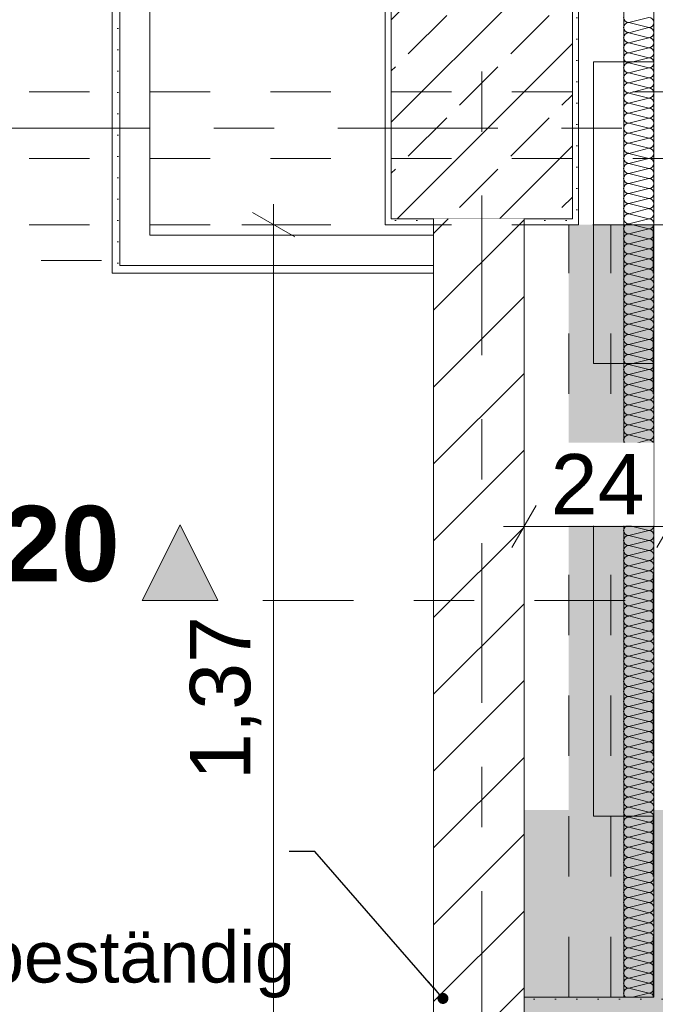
# Model space of a CAD drawing. Header units: metres. Extents: x -3.6 to 84.5, y -11 to 16.8.
# Tile 387 of 656: x 39.4 to 40.4, y 3.9 to 5.5. Entities that reach past the tile are written whole.
import ezdxf

# ---------------------------------------------------------------- set-up
doc = ezdxf.new("R2010")
doc.units = ezdxf.units.M
doc.header["$MEASUREMENT"] = 0
for name, pattern in [('Achse', [0.2, 0.1, -0.05, 0, -0.05]), ('DASHED', [0.015, 0.007, -0.008]), ('Schnittlinie', [0.3, 0.15, -0.075, 0, -0.075]), ('Strichlinie doppelt', [0.546806, 0.264583, -0.105833, 0.070556, -0.105833]), ('Untersicht', [0.1, 0.075, -0.025]), ('Wipeout_Contour', [1, 0, -1])]:
    doc.linetypes.add(name, pattern=pattern)
for name, color, linetype in [('152 - Bemaßung_ Beschriftung.Ausbau', 7, 'Continuous'), ('203 - Marker.Schnitt - Ausbaudetail SA', 7, 'Continuous'), ('451 - Universal.Achsen Raster', 7, 'Continuous'), ('605 - Struktur.Wand Innen', 7, 'Continuous'), ('607 - Struktur.Stütze', 7, 'Continuous'), ('608 - Struktur.Träger', 7, 'Continuous'), ('612 - Struktur.Stahlbau', 7, 'Continuous'), ('650 - Abdeckung.Fußboden Aufbau', 7, 'Continuous'), ('653 - Abdeckung.TB Verkofferung', 7, 'Continuous'), ('Abbruch_606 - Struktur.Wand Innen Ausbau', 7, 'Continuous'), ('Neubau_606 - Struktur.Wand Innen Ausbau', 7, 'Continuous'), ('Neubau_612 - Struktur.Stahlbau', 7, 'Continuous'), ('Neubau_653 - Abdeckung.TB Verkofferung', 7, 'Continuous'), ('Neubau_802 - HKLSE.Sanitär', 7, 'Continuous')]:
    doc.layers.add(name, color=color, linetype=linetype)
doc.styles.add('ERSTELLTER_STIL_1', font='txt')
doc.styles.add('ERSTELLTER_STIL_2', font='txt')
doc.linetypes.add('Abbruch 1', pattern='A,0,[1,2022.0244.A_L5A-PL02.02_iB_Grundriss Erdgeschoss1.Shx,S=0.001984,R=0,X=0,Y=0],-0.25,0', length=0.25)
doc.dimstyles.new('ERSTELLTER_STIL__1', dxfattribs={"dimtxt": 0.1, "dimasz": 0.0532, "dimexe": 0.18, "dimexo": 0.0625, "dimgap": 0, "dimtad": 1, "dimzin": 0, "dimdsep": 46, "dimtxsty": 'ERSTELLTER_STIL_2', "dimblk": 'ARROWHEAD_2', "dimblk1": 'ARROWHEAD_2', "dimblk2": 'ARROWHEAD_2', "dimcen": 0.09, "dimse1": 1, "dimse2": 1, "dimclrd": 7, "dimclre": 7, "dimclrt": 7, "dimazin": 0, "dimtfac": 1, "dimtdec": 4, "dimtmove": 0, "dimatfit": 3, "dimfxl": 1, "dimtolj": 1, "dimtzin": 0, "dimarcsym": 0})
doc.dimstyles.new('ERSTELLTER_STIL__2', dxfattribs={"dimtxt": 0.1, "dimasz": 0.0532, "dimexe": 0.18, "dimexo": 0.0625, "dimgap": 0, "dimtad": 1, "dimzin": 0, "dimdsep": 46, "dimtxsty": 'ERSTELLTER_STIL_2', "dimblk": 'ARROWHEAD_2', "dimblk1": 'ARROWHEAD_2', "dimblk2": 'ARROWHEAD_2', "dimcen": 0.09, "dimse1": 1, "dimse2": 1, "dimclrd": 7, "dimclre": 7, "dimclrt": 7, "dimazin": 0, "dimtfac": 1, "dimtdec": 4, "dimtmove": 2, "dimatfit": 3, "dimfxl": 1, "dimtolj": 1, "dimtzin": 0, "dimarcsym": 0})
doc.dimstyles.new('ERSTELLTER_STIL__3', dxfattribs={"dimtxt": 0.1, "dimasz": 0.0532, "dimexe": 0.18, "dimexo": 0.0625, "dimgap": 0, "dimtad": 1, "dimtih": 1, "dimtoh": 1, "dimzin": 0, "dimdsep": 46, "dimtxsty": 'ERSTELLTER_STIL_2', "dimblk": 'ARROWHEAD_2', "dimblk1": 'ARROWHEAD_2', "dimblk2": 'ARROWHEAD_2', "dimcen": 0.09, "dimse1": 1, "dimse2": 1, "dimclrd": 7, "dimclre": 7, "dimclrt": 7, "dimazin": 0, "dimtfac": 1, "dimtdec": 4, "dimtmove": 0, "dimatfit": 3, "dimfxl": 1, "dimtolj": 1, "dimtzin": 0, "dimarcsym": 0})
doc.dimstyles.new('ERSTELLTER_STIL__7', dxfattribs={"dimtxt": 0.18, "dimasz": 0.03648, "dimexe": 0.18, "dimexo": 0.0625, "dimgap": 0, "dimtad": 0, "dimtih": 1, "dimtoh": 1, "dimdec": 4, "dimzin": 0, "dimdsep": 46, "dimcen": 0.09, "dimadec": 0, "dimazin": 0, "dimtfac": 1, "dimtdec": 4, "dimtmove": 0, "dimatfit": 3, "dimldrblk": 'ARROWHEAD_11', "dimfxl": 1, "dimtolj": 1, "dimtzin": 0, "dimarcsym": 0})
pattern_1 = [(45, (0, 0), (-0.01767767, 0.01767767), [0, -0.025])]

# ---------------------------------------------------------------- blocks, each defined once
blk = doc.blocks.new('*X164')
at = {"layer": 'Neubau_606 - Struktur.Wand Innen Ausbau', "color": 7, "linetype": 'Continuous', "lineweight": 5}
for p, q in [((40.4067, 5.5333), (40.3733, 5.525)), ((40.4067, 5.5167), (40.3733, 5.525)), ((40.4067, 5.5167), (40.3733, 5.5083)), ((40.4067, 5.5), (40.3733, 5.5083)), ((40.4067, 5.5), (40.3733, 5.4917)), ((40.4067, 5.4833), (40.3733, 5.4917)), ((40.4067, 5.4833), (40.3733, 5.475)), ((40.4067, 5.4667), (40.3733, 5.475)), ((40.4067, 5.4667), (40.3733, 5.4583)), ((40.4067, 5.45), (40.3733, 5.4583)), ((40.4067, 5.45), (40.3733, 5.4417)), ((40.4067, 5.4333), (40.3733, 5.4417)), ((40.4067, 5.4333), (40.3733, 5.425)), ((40.4067, 5.4167), (40.3733, 5.425)), ((40.4067, 5.4167), (40.3733, 5.4083)), ((40.4067, 5.4), (40.3733, 5.4083)), ((40.4067, 5.4), (40.3733, 5.3917)), ((40.4067, 5.3833), (40.3733, 5.3917)), ((40.4067, 5.3833), (40.3733, 5.375)), ((40.4067, 5.3667), (40.3733, 5.375)), ((40.4067, 5.3667), (40.3733, 5.3583)), ((40.4067, 5.35), (40.3733, 5.3583)), ((40.4067, 5.35), (40.3733, 5.3417)), ((40.4067, 5.3333), (40.3733, 5.3417)), ((40.4067, 5.3333), (40.3733, 5.325)), ((40.4067, 5.3167), (40.3733, 5.325)), ((40.4067, 5.3167), (40.3733, 5.3083)), ((40.4067, 5.3), (40.3733, 5.3083)), ((40.4067, 5.3), (40.3733, 5.2917)), ((40.4067, 5.2833), (40.3733, 5.2917)), ((40.4067, 5.2833), (40.3733, 5.275)), ((40.4067, 5.2667), (40.3733, 5.275)), ((40.4067, 5.2667), (40.3733, 5.2583)), ((40.4067, 5.25), (40.3733, 5.2583)), ((40.4067, 5.25), (40.3733, 5.2417)), ((40.4067, 5.2333), (40.3733, 5.2417)), ((40.4067, 5.2333), (40.3733, 5.225)), ((40.4067, 5.2167), (40.3733, 5.225)), ((40.4067, 5.2167), (40.3733, 5.2083)), ((40.4067, 5.2), (40.3733, 5.2083)), ((40.4067, 5.2), (40.3733, 5.1917)), ((40.4067, 5.1833), (40.3733, 5.1917)), ((40.4067, 5.1833), (40.3733, 5.175)), ((40.4067, 5.1667), (40.3733, 5.175)), ((40.4067, 5.1667), (40.3733, 5.1583)), ((40.4067, 5.15), (40.3733, 5.1583)), ((40.4067, 5.15), (40.3733, 5.1417)), ((40.4067, 5.1333), (40.3733, 5.1417)), ((40.4067, 5.1333), (40.3733, 5.125)), ((40.4067, 5.1167), (40.3733, 5.125)), ((40.4067, 5.1167), (40.3733, 5.1083)), ((40.4067, 5.1), (40.3733, 5.1083)), ((40.4067, 5.1), (40.3733, 5.0917)), ((40.4067, 5.0833), (40.3733, 5.0917)), ((40.4067, 5.0833), (40.3733, 5.075)), ((40.4067, 5.0667), (40.3733, 5.075)), ((40.4067, 5.0667), (40.3733, 5.0583)), ((40.4067, 5.05), (40.3733, 5.0583)), ((40.4067, 5.05), (40.3733, 5.0417)), ((40.4067, 5.0333), (40.3733, 5.0417)), ((40.4067, 5.0333), (40.3733, 5.025)), ((40.4067, 5.0167), (40.3733, 5.025)), ((40.4067, 5.0167), (40.3733, 5.0083)), ((40.4067, 5), (40.3733, 5.0083)), ((40.4067, 5), (40.3733, 4.9917)), ((40.4067, 4.9833), (40.3733, 4.9917)), ((40.4067, 4.9833), (40.3733, 4.975)), ((40.4067, 4.9667), (40.3733, 4.975)), ((40.4067, 4.9667), (40.3733, 4.9583)), ((40.4067, 4.95), (40.3733, 4.9583)), ((40.4067, 4.95), (40.3733, 4.9417)), ((40.4067, 4.9333), (40.3733, 4.9417)), ((40.4067, 4.9333), (40.3733, 4.925)), ((40.4067, 4.9167), (40.3733, 4.925)), ((40.4067, 4.9167), (40.3733, 4.9083)), ((40.4067, 4.9), (40.3733, 4.9083)), ((40.4067, 4.9), (40.3733, 4.8917)), ((40.4067, 4.8833), (40.3733, 4.8917)), ((40.4067, 4.8833), (40.3733, 4.875)), ((40.4067, 4.8667), (40.3733, 4.875)), ((40.4067, 4.8667), (40.3733, 4.8583)), ((40.4067, 4.85), (40.3733, 4.8583)), ((40.4067, 4.85), (40.3733, 4.8417)), ((40.4067, 4.8333), (40.3733, 4.8417)), ((40.4067, 4.8333), (40.3733, 4.825)), ((40.4067, 4.8167), (40.3733, 4.825)), ((40.4067, 4.8167), (40.3733, 4.8083)), ((40.4067, 4.8), (40.3733, 4.8083)), ((40.4067, 4.8), (40.3733, 4.7917)), ((40.4067, 4.7833), (40.3733, 4.7917)), ((40.4067, 4.7833), (40.3733, 4.775)), ((40.4067, 4.7667), (40.3733, 4.775)), ((40.4067, 4.7667), (40.3733, 4.7583)), ((40.4067, 4.75), (40.3733, 4.7583)), ((40.4067, 4.75), (40.3733, 4.7417)), ((40.4067, 4.7333), (40.3733, 4.7417)), ((40.4067, 4.7333), (40.3733, 4.725)), ((40.4067, 4.7167), (40.3733, 4.725)), ((40.4067, 4.7167), (40.3733, 4.7083)), ((40.4067, 4.7), (40.3733, 4.7083)), ((40.4067, 4.7), (40.3733, 4.6917)), ((40.4067, 4.6833), (40.3733, 4.6917)), ((40.4067, 4.6833), (40.3733, 4.675)), ((40.4067, 4.6667), (40.3733, 4.675)), ((40.4067, 4.6667), (40.3733, 4.6583)), ((40.4067, 4.65), (40.3733, 4.6583)), ((40.4067, 4.65), (40.3733, 4.6417)), ((40.4067, 4.6333), (40.3733, 4.6417)), ((40.4067, 4.6333), (40.3733, 4.625)), ((40.4067, 4.6167), (40.3733, 4.625)), ((40.4067, 4.6167), (40.3733, 4.6083)), ((40.4067, 4.6), (40.3733, 4.6083)), ((40.4067, 4.6), (40.3733, 4.5917)), ((40.4067, 4.5833), (40.3733, 4.5917)), ((40.4067, 4.5833), (40.3733, 4.575)), ((40.4067, 4.5667), (40.3733, 4.575)), ((40.4067, 4.5667), (40.3733, 4.5583)), ((40.4067, 4.55), (40.3733, 4.5583)), ((40.4067, 4.55), (40.3733, 4.5417)), ((40.4067, 4.5333), (40.3733, 4.5417)), ((40.4067, 4.5333), (40.3733, 4.525)), ((40.4067, 4.5167), (40.3733, 4.525)), ((40.4067, 4.5167), (40.3733, 4.5083)), ((40.4067, 4.5), (40.3733, 4.5083)), ((40.4067, 4.5), (40.3733, 4.4917)), ((40.4067, 4.4833), (40.3733, 4.4917)), ((40.4067, 4.4833), (40.3733, 4.475)), ((40.4067, 4.4667), (40.3733, 4.475)), ((40.4067, 4.4667), (40.3733, 4.4583)), ((40.4067, 4.45), (40.3733, 4.4583)), ((40.4067, 4.45), (40.3733, 4.4417)), ((40.4067, 4.4333), (40.3733, 4.4417)), ((40.4067, 4.4333), (40.3733, 4.425)), ((40.4067, 4.4167), (40.3733, 4.425)), ((40.4067, 4.4167), (40.3733, 4.4083)), ((40.4067, 4.4), (40.3733, 4.4083)), ((40.4067, 4.4), (40.3733, 4.3917)), ((40.4067, 4.3833), (40.3733, 4.3917)), ((40.4067, 4.3833), (40.3733, 4.375)), ((40.4067, 4.3667), (40.3733, 4.375)), ((40.4067, 4.3667), (40.3733, 4.3583)), ((40.4067, 4.35), (40.3733, 4.3583)), ((40.4067, 4.35), (40.3733, 4.3417)), ((40.4067, 4.3333), (40.3733, 4.3417)), ((40.4067, 4.3333), (40.3733, 4.325)), ((40.4067, 4.3167), (40.3733, 4.325)), ((40.4067, 4.3167), (40.3733, 4.3083)), ((40.4067, 4.3), (40.3733, 4.3083)), ((40.4067, 4.3), (40.3733, 4.2917)), ((40.4067, 4.2833), (40.3733, 4.2917)), ((40.4067, 4.2833), (40.3733, 4.275)), ((40.4067, 4.2667), (40.3733, 4.275)), ((40.4067, 4.2667), (40.3733, 4.2583)), ((40.4067, 4.25), (40.3733, 4.2583)), ((40.4067, 4.25), (40.3733, 4.2417)), ((40.4067, 4.2333), (40.3733, 4.2417)), ((40.4067, 4.2333), (40.3733, 4.225)), ((40.4067, 4.2167), (40.3733, 4.225)), ((40.4067, 4.2167), (40.3733, 4.2083)), ((40.4067, 4.2), (40.3733, 4.2083)), ((40.4067, 4.2), (40.3733, 4.1917)), ((40.4067, 4.1833), (40.3733, 4.1917)), ((40.4067, 4.1833), (40.3733, 4.175)), ((40.4067, 4.1667), (40.3733, 4.175)), ((40.4067, 4.1667), (40.3733, 4.1583)), ((40.4067, 4.15), (40.3733, 4.1583)), ((40.4067, 4.15), (40.3733, 4.1417)), ((40.4067, 4.1333), (40.3733, 4.1417)), ((40.4067, 4.1333), (40.3733, 4.125)), ((40.4067, 4.1167), (40.3733, 4.125)), ((40.4067, 4.1167), (40.3733, 4.1083)), ((40.4067, 4.1), (40.3733, 4.1083)), ((40.4067, 4.1), (40.3733, 4.0917)), ((40.4067, 4.0833), (40.3733, 4.0917)), ((40.4067, 4.0833), (40.3733, 4.075)), ((40.4067, 4.0667), (40.3733, 4.075)), ((40.4067, 4.0667), (40.3733, 4.0583)), ((40.4067, 4.05), (40.3733, 4.0583)), ((40.4067, 4.05), (40.3733, 4.0417)), ((40.4067, 4.0333), (40.3733, 4.0417)), ((40.4067, 4.0333), (40.3733, 4.025)), ((40.4067, 4.0167), (40.3733, 4.025)), ((40.4067, 4.0167), (40.3733, 4.0083)), ((40.4067, 4), (40.3733, 4.0083)), ((40.4067, 4), (40.3733, 3.9917)), ((40.4067, 3.9833), (40.3733, 3.9917)), ((40.4067, 3.9833), (40.3733, 3.975)), ((40.4067, 3.9667), (40.3733, 3.975)), ((40.4067, 3.9667), (40.3733, 3.9583)), ((40.4067, 3.95), (40.3733, 3.9583)), ((40.4067, 3.95), (40.3733, 3.9417)), ((40.4067, 3.9333), (40.3733, 3.9417)), ((40.4067, 3.9333), (40.3733, 3.925)), ((40.4067, 3.9167), (40.3733, 3.925)), ((40.4067, 3.9167), (40.3799, 3.91))]:
    blk.add_line(p, q, dxfattribs=at)
for centre, start, end in [((40.3733, 5.5333), 180, 270), ((40.4067, 5.525), 0, 90), ((40.3733, 5.5167), 90, 180), ((40.3733, 5.5167), 180, 270), ((40.4067, 5.525), 270, 0), ((40.4067, 5.5083), 0, 90), ((40.3733, 5.5), 90, 180), ((40.3733, 5.5), 180, 270), ((40.4067, 5.5083), 270, 0), ((40.4067, 5.4917), 0, 90), ((40.3733, 5.4833), 90, 180), ((40.3733, 5.4833), 180, 270), ((40.4067, 5.4917), 270, 0), ((40.4067, 5.475), 0, 90), ((40.3733, 5.4667), 90, 180), ((40.3733, 5.4667), 180, 270), ((40.4067, 5.475), 270, 0), ((40.4067, 5.4583), 0, 90), ((40.3733, 5.45), 90, 180), ((40.3733, 5.45), 180, 270), ((40.4067, 5.4583), 270, 0), ((40.4067, 5.4417), 0, 90), ((40.3733, 5.4333), 90, 180), ((40.4067, 5.4417), 270, 0), ((40.3733, 5.4333), 180, 270), ((40.3733, 5.4167), 90, 180), ((40.4067, 5.425), 0, 90), ((40.4067, 5.425), 270, 0), ((40.3733, 5.4167), 180, 270), ((40.3733, 5.4), 90, 180), ((40.4067, 5.4083), 0, 90), ((40.4067, 5.4083), 270, 0), ((40.3733, 5.4), 180, 270), ((40.3733, 5.3833), 90, 180), ((40.4067, 5.3917), 0, 90), ((40.4067, 5.3917), 270, 0), ((40.3733, 5.3833), 180, 270), ((40.3733, 5.3667), 90, 180), ((40.4067, 5.375), 0, 90), ((40.4067, 5.375), 270, 0), ((40.3733, 5.3667), 180, 270), ((40.3733, 5.35), 90, 180), ((40.4067, 5.3583), 0, 90), ((40.4067, 5.3583), 270, 0), ((40.3733, 5.35), 180, 270), ((40.3733, 5.3333), 90, 180), ((40.4067, 5.3417), 0, 90), ((40.4067, 5.3417), 270, 0), ((40.3733, 5.3333), 180, 270), ((40.3733, 5.3167), 90, 180), ((40.4067, 5.325), 0, 90), ((40.4067, 5.325), 270, 0), ((40.3733, 5.3167), 180, 270), ((40.3733, 5.3), 90, 180), ((40.4067, 5.3083), 0, 90), ((40.4067, 5.3083), 270, 0), ((40.3733, 5.3), 180, 270), ((40.3733, 5.2833), 90, 180), ((40.4067, 5.2917), 0, 90), ((40.4067, 5.2917), 270, 0), ((40.3733, 5.2833), 180, 270), ((40.3733, 5.2667), 90, 180), ((40.4067, 5.275), 0, 90), ((40.4067, 5.275), 270, 0), ((40.3733, 5.2667), 180, 270), ((40.3733, 5.25), 90, 180), ((40.4067, 5.2583), 0, 90), ((40.4067, 5.2583), 270, 0), ((40.3733, 5.25), 180, 270), ((40.3733, 5.2333), 90, 180), ((40.4067, 5.2417), 0, 90), ((40.4067, 5.2417), 270, 0), ((40.3733, 5.2333), 180, 270), ((40.3733, 5.2167), 90, 180), ((40.4067, 5.225), 0, 90), ((40.4067, 5.225), 270, 0), ((40.3733, 5.2167), 180, 270), ((40.3733, 5.2), 90, 180), ((40.4067, 5.2083), 0, 90), ((40.4067, 5.2083), 270, 0), ((40.3733, 5.2), 180, 270), ((40.3733, 5.1833), 90, 180), ((40.4067, 5.1917), 0, 90), ((40.4067, 5.1917), 270, 0), ((40.3733, 5.1833), 180, 270), ((40.3733, 5.1667), 90, 180), ((40.4067, 5.175), 0, 90), ((40.4067, 5.175), 270, 0), ((40.3733, 5.1667), 180, 270), ((40.3733, 5.15), 90, 180), ((40.4067, 5.1583), 0, 90), ((40.4067, 5.1583), 270, 0), ((40.3733, 5.15), 180, 270), ((40.3733, 5.1333), 90, 180), ((40.4067, 5.1417), 0, 90), ((40.4067, 5.1417), 270, 0), ((40.3733, 5.1333), 180, 270), ((40.3733, 5.1167), 90, 180), ((40.4067, 5.125), 0, 90), ((40.4067, 5.125), 270, 0), ((40.3733, 5.1167), 180, 270), ((40.3733, 5.1), 90, 180), ((40.4067, 5.1083), 0, 90), ((40.4067, 5.1083), 270, 0), ((40.3733, 5.1), 180, 270), ((40.3733, 5.0833), 90, 180), ((40.4067, 5.0917), 0, 90), ((40.4067, 5.0917), 270, 0), ((40.3733, 5.0833), 180, 270), ((40.3733, 5.0667), 90, 180), ((40.4067, 5.075), 0, 90), ((40.4067, 5.075), 270, 0), ((40.3733, 5.0667), 180, 270), ((40.3733, 5.05), 90, 180), ((40.4067, 5.0583), 0, 90), ((40.4067, 5.0583), 270, 0), ((40.3733, 5.05), 180, 270), ((40.4067, 5.0417), 0, 90), ((40.3733, 5.0333), 90, 180), ((40.3733, 5.0333), 180, 270), ((40.4067, 5.0417), 270, 0), ((40.4067, 5.025), 0, 90), ((40.3733, 5.0167), 90, 180), ((40.3733, 5.0167), 180, 270), ((40.4067, 5.025), 270, 0), ((40.4067, 5.0083), 0, 90), ((40.3733, 5), 90, 180), ((40.3733, 5), 180, 270), ((40.4067, 5.0083), 270, 0), ((40.4067, 4.9917), 0, 90), ((40.3733, 4.9833), 90, 180), ((40.3733, 4.9833), 180, 270), ((40.4067, 4.9917), 270, 0), ((40.4067, 4.975), 0, 90), ((40.3733, 4.9667), 90, 180), ((40.3733, 4.9667), 180, 270), ((40.4067, 4.975), 270, 0), ((40.4067, 4.9583), 0, 90), ((40.3733, 4.95), 90, 180), ((40.3733, 4.95), 180, 270), ((40.4067, 4.9583), 270, 0), ((40.4067, 4.9417), 0, 90), ((40.3733, 4.9333), 90, 180), ((40.3733, 4.9333), 180, 270), ((40.4067, 4.9417), 270, 0), ((40.4067, 4.925), 0, 90), ((40.3733, 4.9167), 90, 180), ((40.3733, 4.9167), 180, 270), ((40.4067, 4.925), 270, 0), ((40.4067, 4.9083), 0, 90), ((40.3733, 4.9), 90, 180), ((40.3733, 4.9), 180, 270), ((40.4067, 4.9083), 270, 0), ((40.4067, 4.8917), 0, 90), ((40.3733, 4.8833), 90, 180), ((40.3733, 4.8833), 180, 270), ((40.4067, 4.8917), 270, 0), ((40.4067, 4.875), 0, 90), ((40.3733, 4.8667), 90, 180), ((40.3733, 4.8667), 180, 270), ((40.4067, 4.875), 270, 0), ((40.4067, 4.8583), 0, 90), ((40.3733, 4.85), 90, 180), ((40.3733, 4.85), 180, 270), ((40.4067, 4.8583), 270, 0), ((40.4067, 4.8417), 0, 90), ((40.3733, 4.8333), 90, 180), ((40.3733, 4.8333), 180, 270), ((40.4067, 4.8417), 270, 0), ((40.4067, 4.825), 0, 90), ((40.3733, 4.8167), 90, 180), ((40.3733, 4.8167), 180, 270), ((40.4067, 4.825), 270, 0), ((40.4067, 4.8083), 0, 90), ((40.3733, 4.8), 90, 180), ((40.3733, 4.8), 180, 270), ((40.4067, 4.8083), 270, 0), ((40.4067, 4.7917), 0, 90), ((40.3733, 4.7833), 90, 180), ((40.3733, 4.7833), 180, 270), ((40.4067, 4.7917), 270, 0), ((40.4067, 4.775), 0, 90), ((40.3733, 4.7667), 90, 180), ((40.3733, 4.7667), 180, 270), ((40.4067, 4.775), 270, 0), ((40.4067, 4.7583), 0, 90), ((40.3733, 4.75), 90, 180), ((40.3733, 4.75), 180, 270), ((40.4067, 4.7583), 270, 0), ((40.4067, 4.7417), 0, 90), ((40.3733, 4.7333), 90, 180), ((40.3733, 4.7333), 180, 270), ((40.4067, 4.7417), 270, 0), ((40.4067, 4.725), 0, 90), ((40.3733, 4.7167), 90, 180), ((40.3733, 4.7167), 180, 270), ((40.4067, 4.725), 270, 0), ((40.4067, 4.7083), 0, 90), ((40.3733, 4.7), 90, 180), ((40.3733, 4.7), 180, 270), ((40.4067, 4.7083), 270, 0), ((40.4067, 4.6917), 0, 90), ((40.3733, 4.6833), 90, 180), ((40.3733, 4.6833), 180, 270), ((40.4067, 4.6917), 270, 0), ((40.4067, 4.675), 0, 90), ((40.3733, 4.6667), 90, 180), ((40.3733, 4.6667), 180, 270), ((40.4067, 4.675), 270, 0), ((40.4067, 4.6583), 0, 90), ((40.3733, 4.65), 90, 180), ((40.4067, 4.6583), 270, 0), ((40.3733, 4.65), 180, 270), ((40.3733, 4.6333), 90, 180), ((40.4067, 4.6417), 0, 90), ((40.4067, 4.6417), 270, 0), ((40.3733, 4.6333), 180, 270), ((40.3733, 4.6167), 90, 180), ((40.4067, 4.625), 0, 90), ((40.4067, 4.625), 270, 0), ((40.3733, 4.6167), 180, 270), ((40.3733, 4.6), 90, 180), ((40.4067, 4.6083), 0, 90), ((40.4067, 4.6083), 270, 0), ((40.3733, 4.6), 180, 270), ((40.3733, 4.5833), 90, 180), ((40.4067, 4.5917), 0, 90), ((40.4067, 4.5917), 270, 0), ((40.3733, 4.5833), 180, 270), ((40.3733, 4.5667), 90, 180), ((40.4067, 4.575), 0, 90), ((40.4067, 4.575), 270, 0), ((40.3733, 4.5667), 180, 270), ((40.3733, 4.55), 90, 180), ((40.4067, 4.5583), 0, 90), ((40.4067, 4.5583), 270, 0), ((40.3733, 4.55), 180, 270), ((40.3733, 4.5333), 90, 180), ((40.4067, 4.5417), 0, 90), ((40.4067, 4.5417), 270, 0), ((40.3733, 4.5333), 180, 270), ((40.3733, 4.5167), 90, 180), ((40.4067, 4.525), 0, 90), ((40.4067, 4.525), 270, 0), ((40.3733, 4.5167), 180, 270), ((40.3733, 4.5), 90, 180), ((40.4067, 4.5083), 0, 90), ((40.4067, 4.5083), 270, 0), ((40.3733, 4.5), 180, 270), ((40.3733, 4.4833), 90, 180), ((40.4067, 4.4917), 0, 90), ((40.4067, 4.4917), 270, 0), ((40.3733, 4.4833), 180, 270), ((40.3733, 4.4667), 90, 180), ((40.4067, 4.475), 0, 90), ((40.4067, 4.475), 270, 0), ((40.3733, 4.4667), 180, 270), ((40.3733, 4.45), 90, 180), ((40.4067, 4.4583), 0, 90), ((40.4067, 4.4583), 270, 0), ((40.3733, 4.45), 180, 270), ((40.3733, 4.4333), 90, 180), ((40.4067, 4.4417), 0, 90), ((40.4067, 4.4417), 270, 0), ((40.3733, 4.4333), 180, 270), ((40.3733, 4.4167), 90, 180), ((40.4067, 4.425), 0, 90), ((40.4067, 4.425), 270, 0), ((40.3733, 4.4167), 180, 270), ((40.3733, 4.4), 90, 180), ((40.4067, 4.4083), 0, 90), ((40.4067, 4.4083), 270, 0), ((40.3733, 4.4), 180, 270), ((40.3733, 4.3833), 90, 180), ((40.4067, 4.3917), 0, 90), ((40.4067, 4.3917), 270, 0), ((40.3733, 4.3833), 180, 270), ((40.3733, 4.3667), 90, 180), ((40.4067, 4.375), 0, 90), ((40.4067, 4.375), 270, 0), ((40.3733, 4.3667), 180, 270), ((40.3733, 4.35), 90, 180), ((40.4067, 4.3583), 0, 90), ((40.4067, 4.3583), 270, 0), ((40.3733, 4.35), 180, 270), ((40.3733, 4.3333), 90, 180), ((40.4067, 4.3417), 0, 90), ((40.4067, 4.3417), 270, 0), ((40.3733, 4.3333), 180, 270), ((40.3733, 4.3167), 90, 180), ((40.4067, 4.325), 0, 90), ((40.4067, 4.325), 270, 0), ((40.3733, 4.3167), 180, 270), ((40.3733, 4.3), 90, 180), ((40.4067, 4.3083), 0, 90), ((40.4067, 4.3083), 270, 0), ((40.3733, 4.3), 180, 270), ((40.3733, 4.2833), 90, 180), ((40.4067, 4.2917), 0, 90), ((40.4067, 4.2917), 270, 0), ((40.3733, 4.2833), 180, 270), ((40.3733, 4.2667), 90, 180), ((40.4067, 4.275), 0, 90), ((40.4067, 4.275), 270, 0), ((40.3733, 4.2667), 180, 270), ((40.4067, 4.2583), 0, 90), ((40.3733, 4.25), 90, 180), ((40.3733, 4.25), 180, 270), ((40.4067, 4.2583), 270, 0), ((40.4067, 4.2417), 0, 90), ((40.3733, 4.2333), 90, 180), ((40.3733, 4.2333), 180, 270), ((40.4067, 4.2417), 270, 0), ((40.4067, 4.225), 0, 90), ((40.3733, 4.2167), 90, 180), ((40.3733, 4.2167), 180, 270), ((40.4067, 4.225), 270, 0), ((40.4067, 4.2083), 0, 90), ((40.3733, 4.2), 90, 180), ((40.3733, 4.2), 180, 270), ((40.4067, 4.2083), 270, 0), ((40.4067, 4.1917), 0, 90), ((40.3733, 4.1833), 90, 180), ((40.3733, 4.1833), 180, 270), ((40.4067, 4.1917), 270, 0), ((40.4067, 4.175), 0, 90), ((40.3733, 4.1667), 90, 180), ((40.3733, 4.1667), 180, 270), ((40.4067, 4.175), 270, 0), ((40.4067, 4.1583), 0, 90), ((40.3733, 4.15), 90, 180), ((40.3733, 4.15), 180, 270), ((40.4067, 4.1583), 270, 0), ((40.4067, 4.1417), 0, 90), ((40.3733, 4.1333), 90, 180), ((40.3733, 4.1333), 180, 270), ((40.4067, 4.1417), 270, 0), ((40.4067, 4.125), 0, 90), ((40.3733, 4.1167), 90, 180), ((40.3733, 4.1167), 180, 270), ((40.4067, 4.125), 270, 0), ((40.4067, 4.1083), 0, 90), ((40.3733, 4.1), 90, 180), ((40.3733, 4.1), 180, 270), ((40.4067, 4.1083), 270, 0), ((40.4067, 4.0917), 0, 90), ((40.3733, 4.0833), 90, 180), ((40.3733, 4.0833), 180, 270), ((40.4067, 4.0917), 270, 0), ((40.4067, 4.075), 0, 90), ((40.3733, 4.0667), 90, 180), ((40.3733, 4.0667), 180, 270), ((40.4067, 4.075), 270, 0), ((40.4067, 4.0583), 0, 90), ((40.3733, 4.05), 90, 180), ((40.3733, 4.05), 180, 270), ((40.4067, 4.0583), 270, 0), ((40.4067, 4.0417), 0, 90), ((40.3733, 4.0333), 90, 180), ((40.3733, 4.0333), 180, 270), ((40.4067, 4.0417), 270, 0), ((40.4067, 4.025), 0, 90), ((40.3733, 4.0167), 90, 180), ((40.3733, 4.0167), 180, 270), ((40.4067, 4.025), 270, 0), ((40.4067, 4.0083), 0, 90), ((40.3733, 4), 90, 180), ((40.3733, 4), 180, 270), ((40.4067, 4.0083), 270, 0), ((40.4067, 3.9917), 0, 90), ((40.3733, 3.9833), 90, 180), ((40.3733, 3.9833), 180, 270), ((40.4067, 3.9917), 270, 0), ((40.4067, 3.975), 0, 90), ((40.3733, 3.9667), 90, 180), ((40.3733, 3.9667), 180, 270), ((40.4067, 3.975), 270, 0), ((40.4067, 3.9583), 0, 90), ((40.3733, 3.95), 90, 180), ((40.3733, 3.95), 180, 270), ((40.4067, 3.9583), 270, 0), ((40.4067, 3.9417), 0, 90), ((40.3733, 3.9333), 90, 180), ((40.3733, 3.9333), 180, 270), ((40.4067, 3.9417), 270, 0), ((40.4067, 3.925), 0, 90), ((40.3733, 3.9167), 90, 180), ((40.3733, 3.9167), 180, 233.2912), ((40.4067, 3.925), 270, 0), ((40.4067, 3.9083), 11.4383, 90)]:
    blk.add_arc(centre, 0.00833, start, end, dxfattribs=at)
blk = doc.blocks.new('ARROWHEAD_11')
at = {"color": 0, "linetype": 'Continuous', "lineweight": 0}
blk.add_line((0, 0), (-1, 0), dxfattribs=at)
at = {"color": 0, "linetype": 'Continuous', "lineweight": 0, "const_width": 0.25, "flags": 128}
blk.add_lwpolyline([(-0.125, 0, 1), (0.125, 0, 1)], format="xyb", close=True, dxfattribs=at)
blk = doc.blocks.new('*D228')
at = {"layer": '152 - Bemaßung_ Beschriftung.Ausbau', "color": 7, "linetype": 'Continuous', "lineweight": 5}
for p, q in [((39.785, 5.19), (39.785, 5.2242)), ((39.82, 5.1698), (39.75, 5.2102)), ((39.8375, 5.19), (39.7325, 5.19)), ((39.785, 3.82), (39.785, 5.19)), ((39.75, 3.8402), (39.82, 3.7998)), ((39.8375, 3.82), (39.7325, 3.82))]:
    blk.add_line(p, q, dxfattribs=at)
at = {"layer": '152 - Bemaßung_ Beschriftung.Ausbau', "color": 7, "lineweight": 9, "insert": (39.765, 4.2697), "char_height": 0.1, "attachment_point": 7, "rotation": 90, "style": 'ERSTELLTER_STIL_2'}
blk.add_mtext('\\A1;{\\pql;\\fArial|b0|i0|c0|p38;1,37}', dxfattribs=at)
blk = doc.blocks.new('ARROWHEAD_2')
at = {"color": 0, "linetype": 'Continuous', "lineweight": 0}
for p, q in [((-0.378, -0.655), (0.378, 0.655)), ((0, 0), (-1, 0))]:
    blk.add_line(p, q, dxfattribs=at)
blk = doc.blocks.new('*D229')
at = {"layer": '152 - Bemaßung_ Beschriftung.Ausbau', "color": 7, "linetype": 'Continuous', "lineweight": 5}
for p, q in [((46.2975, 4.2402), (46.3675, 4.1998)), ((46.385, 4.22), (46.28, 4.22)), ((46.3325, 3.72), (46.3325, 4.22)), ((46.2975, 3.7402), (46.3675, 3.6998)), ((46.385, 3.72), (46.28, 3.72)), ((46.3325, 3.6858), (46.3325, 3.72))]:
    blk.add_line(p, q, dxfattribs=at)
at = {"layer": '152 - Bemaßung_ Beschriftung.Ausbau', "color": 7, "lineweight": 9, "insert": (46.3125, 3.8941), "char_height": 0.1, "attachment_point": 7, "rotation": 90, "style": 'ERSTELLTER_STIL_2'}
blk.add_mtext('\\A1;{\\pql;\\fArial|b0|i0|c0|p38;50}', dxfattribs=at)
blk = doc.blocks.new('*D230')
at = {"layer": '152 - Bemaßung_ Beschriftung.Ausbau', "color": 7, "linetype": 'Continuous', "lineweight": 5}
for p, q in [((46.3325, 5.19), (46.3325, 5.2242)), ((46.3675, 5.1698), (46.2975, 5.2102)), ((46.385, 5.19), (46.28, 5.19)), ((46.3325, 4.22), (46.3325, 5.19)), ((46.2975, 4.2402), (46.3675, 4.1998)), ((46.385, 4.22), (46.28, 4.22))]:
    blk.add_line(p, q, dxfattribs=at)
at = {"layer": '152 - Bemaßung_ Beschriftung.Ausbau', "color": 7, "lineweight": 9, "insert": (46.3125, 4.6291), "char_height": 0.1, "attachment_point": 7, "rotation": 90, "style": 'ERSTELLTER_STIL_2'}
blk.add_mtext('\\A1;{\\pql;\\fArial|b0|i0|c0|p38;97}', dxfattribs=at)
blk = doc.blocks.new('*D622')
at = {"layer": '152 - Bemaßung_ Beschriftung.Ausbau', "color": 7, "linetype": 'Continuous', "lineweight": 5}
for p, q in [((40.2, 4.6375), (40.2, 4.7425)), ((40.44, 4.6375), (40.44, 4.7425)), ((40.2202, 4.725), (40.1798, 4.655)), ((40.4602, 4.725), (40.4198, 4.655)), ((40.1658, 4.69), (40.2, 4.69)), ((40.2, 4.69), (40.44, 4.69))]:
    blk.add_line(p, q, dxfattribs=at)
at = {"color": 254, "linetype": 'Wipeout_Contour', "lineweight": 0, "ltscale": 162.411584}
blk.add_wipeout([(40.2254, 4.6912), (40.4146, 4.6912), (40.4146, 4.8287), (40.2254, 4.8287)], dxfattribs=at).dxf.layer = '152 - Bemaßung_ Beschriftung.Ausbau'
at = {"layer": '152 - Bemaßung_ Beschriftung.Ausbau', "color": 7, "lineweight": 5, "insert": (40.2441, 4.71), "char_height": 0.1, "attachment_point": 7, "style": 'ERSTELLTER_STIL_2'}
blk.add_mtext('\\A1;{\\pql;\\fArial|b0|i0|c0|p38;24}', dxfattribs=at)
blk = doc.blocks.new('*D644')
at = {"layer": '152 - Bemaßung_ Beschriftung.Ausbau', "color": 7, "linetype": 'Continuous', "lineweight": 5}
for p, q in [((-0.165, -10.6375), (-0.165, -10.5325)), ((62.425, -10.6375), (62.425, -10.5325)), ((-0.1448, -10.55), (-0.1852, -10.62)), ((62.4048, -10.62), (62.4452, -10.55)), ((-0.1992, -10.585), (-0.165, -10.585)), ((-0.165, -10.585), (62.425, -10.585)), ((62.425, -10.585), (62.4593, -10.585))]:
    blk.add_line(p, q, dxfattribs=at)
at = {"layer": '152 - Bemaßung_ Beschriftung.Ausbau', "color": 7, "lineweight": 5, "insert": (30.959, -10.565), "char_height": 0.1, "attachment_point": 7, "style": 'ERSTELLTER_STIL_2'}
blk.add_mtext('\\A1;{\\pql;\\fArial|b0|i0|c0|p38;62,59}', dxfattribs=at)

msp = doc.modelspace()

# ---------------------------------------------------------------- hatches: boundary and pattern name
at = {"layer": '203 - Marker.Schnitt - Ausbaudetail SA', "linetype": 'Continuous', "lineweight": 0, "true_color": 0x000000}
msp.add_hatch(color=18, dxfattribs=at).paths.add_polyline_path([(39.5675, 4.5675), (39.6925, 4.5675), (39.63, 4.6925)])
at = {"layer": '607 - Struktur.Stütze', "linetype": 'Continuous', "lineweight": 0, "true_color": 0x000000}
h = msp.add_hatch(dxfattribs=at)
h.set_pattern_fill('Beton__Stahlbeton_0001', color=18, style=0, pattern_type=2)
h.set_pattern_definition([(45, (0, 0), (-0.0848528, 0.0848528), []), (45, (-0.04243, 0.04243), (-0.0848528, 0.0848528), [0.09, -0.03])])
h.paths.add_polyline_path([(39.98, 5.2), (40.28, 5.2), (40.28, 6), (39.98, 6)])
h = msp.add_hatch(dxfattribs=at)
h.set_pattern_fill('Gips_0001', color=18, style=0, pattern_type=2)
h.set_pattern_definition(pattern_1)
h.paths.add_polyline_path([(39.98, 5.82), (39.97, 5.82), (39.97, 5.19), (40.05, 5.19), (40.05, 5.2), (39.98, 5.2)])
h = msp.add_hatch(dxfattribs=at)
h.set_pattern_fill('Gips_0001', color=18, style=0, pattern_type=2)
h.set_pattern_definition(pattern_1)
h.paths.add_polyline_path([(40.2, 5.19), (40.29, 5.19), (40.29, 5.76), (40.28, 5.76), (40.28, 5.2), (40.2, 5.2)])
at = {"layer": '612 - Struktur.Stahlbau', "linetype": 'Continuous', "lineweight": 0, "true_color": 0x30307f}
msp.add_hatch(color=177, dxfattribs=at).paths.add_polyline_path([(40.274, 5.19), (40.414, 5.19), (40.414, 0.71), (40.274, 0.71)])
at = {"layer": 'Abbruch_606 - Struktur.Wand Innen Ausbau', "linetype": 'Continuous', "lineweight": 0, "true_color": 0x000000}
h = msp.add_hatch(dxfattribs=at)
h.set_pattern_fill('Gips_0001', color=18, style=0, pattern_type=2)
h.set_pattern_definition(pattern_1)
h.paths.add_polyline_path([(39.5303, 5.1225), (39.5303, 5.82), (39.5178, 5.82), (39.5178, 5.1225)])
h = msp.add_hatch(dxfattribs=at)
h.set_pattern_fill('Gips_0001', color=18, style=0, pattern_type=2)
h.set_pattern_definition(pattern_1)
h.paths.add_polyline_path([(39.5178, 5.11), (39.5303, 5.11), (39.5303, 5.1225)])
h = msp.add_hatch(dxfattribs=at)
h.set_pattern_fill('Gips_0001', color=18, style=0, pattern_type=2)
h.set_pattern_definition(pattern_1)
h.paths.add_polyline_path([(39.5178, 5.1225), (39.5178, 5.11), (39.5303, 5.1225)])
h = msp.add_hatch(dxfattribs=at)
h.set_pattern_fill('Gips_0001', color=18, style=0, pattern_type=2)
h.set_pattern_definition(pattern_1)
h.paths.add_polyline_path([(39.5303, 5.1225), (39.5303, 5.11), (40.125, 5.11), (40.125, 5.1225)])
at = {"layer": 'Neubau_606 - Struktur.Wand Innen Ausbau', "linetype": 'Continuous', "lineweight": 0, "true_color": 0x000000}
h = msp.add_hatch(dxfattribs=at)
h.set_pattern_fill('Gips_0001', color=18, style=0, pattern_type=2)
h.set_pattern_definition(pattern_1)
h.paths.add_polyline_path([(40.4275, 3.91), (40.4275, 5.76), (40.415, 5.76), (40.415, 3.91)])

# ---------------------------------------------------------------- linework, layer by layer
at = {"layer": '203 - Marker.Schnitt - Ausbaudetail SA', "color": 7, "linetype": 'Continuous', "lineweight": 13, "flags": 128}
msp.add_lwpolyline([(39.5675, 4.5675), (39.6925, 4.5675), (39.63, 4.6925)], close=True, dxfattribs=at)
at = {"layer": '451 - Universal.Achsen Raster', "color": 160, "linetype": 'Strichlinie doppelt', "lineweight": 9, "true_color": 0x3232ff}
msp.add_line((64.935, 5.35), (-3.175, 5.35), dxfattribs=at)
at = {"layer": '607 - Struktur.Stütze', "color": 7, "linetype": 'Continuous', "lineweight": 13, "flags": 128}
msp.add_lwpolyline([(39.98, 5.2), (40.28, 5.2), (40.28, 6), (39.98, 6)], close=True, dxfattribs=at)
at = {"layer": '607 - Struktur.Stütze', "color": 7, "linetype": 'Continuous', "lineweight": 5, "flags": 128}
for points in [[(39.97, 5.82), (39.97, 5.19), (40.05, 5.19)], [(40.2, 5.19), (40.29, 5.19), (40.29, 5.76)]]:
    msp.add_lwpolyline(points, dxfattribs=at)
at = {"layer": '608 - Struktur.Träger', "color": 7, "linetype": 'Untersicht', "lineweight": 13}
msp.add_line((0.38, 5.41), (61.88, 5.41), dxfattribs=at)
at = {"layer": '608 - Struktur.Träger', "color": 7, "linetype": 'Achse', "lineweight": 9}
msp.add_line((0.38, 5.3), (61.88, 5.3), dxfattribs=at)
at = {"layer": '650 - Abdeckung.Fußboden Aufbau', "color": 7, "linetype": 'Continuous', "lineweight": 13, "flags": 128}
msp.add_lwpolyline([(36.6, 0.71), (36.69, 0.71), (36.69, 0.255), (39.97, 0.255), (39.97, 0.71), (40.05, 0.71), (40.05, 5.19), (39.97, 5.19), (39.97, 5.82), (39.5178, 5.82)], dxfattribs=at)
msp.add_lwpolyline([(36.6, 0.71), (36.69, 0.71), (36.69, 0.255), (39.97, 0.255), (39.97, 0.71), (40.05, 0.71), (40.05, 5.19), (39.97, 5.19), (39.97, 5.82), (39.5178, 5.82)], dxfattribs=at)
at = {"layer": '653 - Abdeckung.TB Verkofferung', "color": 7, "linetype": 'Untersicht', "lineweight": 9}
for p, q in [((39.5178, 5.1305), (39.5178, 5.82)), ((36.6, 5.1305), (39.5178, 5.1305))]:
    msp.add_line(p, q, dxfattribs=at)
at = {"layer": 'Abbruch_606 - Struktur.Wand Innen Ausbau', "color": 7, "linetype": 'Abbruch 1', "lineweight": 5}
for p, q in [((39.5303, 5.82), (39.5303, 5.1725)), ((39.5303, 5.1725), (39.5303, 5.1225)), ((39.5303, 5.1225), (39.5803, 5.1225)), ((39.5303, 5.1225), (39.5803, 5.1225)), ((39.5803, 5.1225), (40.125, 5.1225))]:
    msp.add_line(p, q, dxfattribs=at)
at = {"layer": 'Abbruch_606 - Struktur.Wand Innen Ausbau', "color": 7, "linetype": 'Abbruch 1', "lineweight": 5, "flags": 128}
for points in [[(39.5178, 5.82), (39.5178, 5.11)], [(39.5803, 5.1725), (39.5803, 5.82)], [(40.125, 5.1725), (39.5803, 5.1725)], [(40.125, 5.1225), (40.125, 5.1725)], [(39.5178, 5.11), (39.5303, 5.11)], [(39.5303, 5.11), (40.125, 5.11)], [(40.125, 5.11), (40.125, 5.1225)]]:
    msp.add_lwpolyline(points, dxfattribs=at)
at = {"layer": 'Neubau_606 - Struktur.Wand Innen Ausbau', "color": 1, "linetype": 'Continuous', "lineweight": 5}
msp.add_line((40.415, 3.91), (40.415, 5.76), dxfattribs=at)
at = {"layer": 'Neubau_606 - Struktur.Wand Innen Ausbau', "color": 1, "linetype": 'Continuous', "lineweight": 5, "flags": 128}
for points in [[(40.365, 5.76), (40.365, 3.91)], [(40.365, 3.91), (40.415, 3.91)]]:
    msp.add_lwpolyline(points, dxfattribs=at)
at = {"layer": 'Neubau_612 - Struktur.Stahlbau', "color": 1, "linetype": 'Untersicht', "lineweight": 13}
for p, q in [((40.274, 0.71), (40.274, 5.19)), ((40.414, 5.19), (40.274, 5.19)), ((40.414, 0.71), (40.414, 5.19))]:
    msp.add_line(p, q, dxfattribs=at)
at = {"layer": 'Neubau_612 - Struktur.Stahlbau', "color": 1, "linetype": 'Achse', "lineweight": 9}
msp.add_line((40.344, 0.71), (40.344, 5.19), dxfattribs=at)
at = {"layer": 'Neubau_653 - Abdeckung.TB Verkofferung', "color": 1, "linetype": 'Untersicht', "lineweight": 9}
for p in [(40.1975, 0.7101), (40.4525, 5.19)]:
    msp.add_line(p, (40.2, 5.1901), dxfattribs=at)
at = {"layer": 'Neubau_802 - HKLSE.Sanitär', "color": 1, "linetype": 'Continuous', "lineweight": 9}
for p, q in [((40.315, 5.46), (40.315, 4.96)), ((40.415, 5.46), (40.315, 5.46)), ((40.415, 5.46), (40.415, 4.96)), ((40.415, 4.96), (40.315, 4.96)), ((40.315, 4.71), (40.315, 4.21)), ((40.415, 4.71), (40.315, 4.71)), ((40.415, 4.71), (40.415, 4.21)), ((40.415, 4.21), (40.315, 4.21))]:
    msp.add_line(p, q, dxfattribs=at)
at = {"layer": 'Neubau_802 - HKLSE.Sanitär', "color": 1, "linetype": 'DASHED', "lineweight": 9, "flags": 128}
for points in [[(40.315, 5.46), (40.415, 5.46)], [(40.315, 4.96), (40.315, 5.46)], [(40.415, 5.46), (40.415, 4.96)], [(40.415, 4.96), (40.315, 4.96)], [(40.315, 4.71), (40.415, 4.71)], [(40.315, 4.21), (40.315, 4.71)], [(40.415, 4.71), (40.415, 4.21)], [(40.415, 4.21), (40.315, 4.21)]]:
    msp.add_lwpolyline(points, dxfattribs=at)

# ---------------------------------------------------------------- block references
at = {"layer": 'Neubau_606 - Struktur.Wand Innen Ausbau', "color": 1, "lineweight": 13}
msp.add_blockref('*X164', (0, 0), dxfattribs=at)

# ---------------------------------------------------------------- texts
at = {"layer": '152 - Bemaßung_ Beschriftung.Ausbau', "color": 7, "linetype": 'Continuous', "lineweight": 9, "insert": (39.0348, 4.1511), "char_height": 0.085, "attachment_point": 1, "line_spacing_factor": 0.930574, "style": 'ERSTELLTER_STIL_2'}
msp.add_mtext('\\A1;{\\pql;\\fArial|b0|i0|c0|p38;Wand\\P\\pql;\\fArial|b0|i0|c0|p38;feuerbeständig}', dxfattribs=at)
at = {"layer": '203 - Marker.Schnitt - Ausbaudetail SA', "color": 7, "lineweight": 13, "insert": (39.53, 4.5975), "char_height": 0.125, "attachment_point": 9, "style": 'ERSTELLTER_STIL_1'}
msp.add_mtext('\\A1;{\\pqr;\\pt0;\\fArial|b1|i0|c0|p38;SA-20}', dxfattribs=at)

# ---------------------------------------------------------------- next in the draw order: wipeouts: each hides what was drawn before it
at = {"color": 254, "linetype": 'Wipeout_Contour', "lineweight": 0, "ltscale": 161.520392}
msp.add_wipeout([(40.2, 3.705), (40.2, 5.2), (40.05, 5.2), (40.05, 3.705)], dxfattribs=at).dxf.layer = '605 - Struktur.Wand Innen'

# ---------------------------------------------------------------- next in the draw order: hatches: boundary and pattern name
at = {"layer": '605 - Struktur.Wand Innen', "linetype": 'Continuous', "lineweight": 0, "true_color": 0x000000}
h = msp.add_hatch(dxfattribs=at)
h.set_pattern_fill('MW_Ziegel_0001', color=18, style=0, pattern_type=2)
h.set_pattern_definition([(45, (0, 0), (-0.0636396, 0.0636396), [])])
h.paths.add_polyline_path([(40.2, 3.705), (40.2, 5.2), (40.05, 5.2), (40.05, 3.705)])
at = {"layer": '612 - Struktur.Stahlbau', "linetype": 'Continuous', "lineweight": 0, "true_color": 0x006a00}
msp.add_hatch(color=96, dxfattribs=at).paths.add_polyline_path([(40.1993, 4.22), (47.03, 4.22), (47.03, 3.72), (40.1993, 3.72)])
at = {"layer": 'Neubau_606 - Struktur.Wand Innen Ausbau', "linetype": 'Continuous', "lineweight": 0, "true_color": 0x000000}
h = msp.add_hatch(dxfattribs=at)
h.set_pattern_fill('Gips_0001', color=18, style=0, pattern_type=2)
h.set_pattern_definition(pattern_1)
h.paths.add_polyline_path([(40.2, 3.91), (40.2, 3.8975), (41.35, 3.8975), (41.35, 3.91)])

# ---------------------------------------------------------------- next in the draw order: linework, layer by layer
at = {"layer": '203 - Marker.Schnitt - Ausbaudetail SA', "color": 7, "linetype": 'Schnittlinie', "lineweight": 13}
msp.add_line((47.5675, 4.5675), (39.6925, 4.5675), dxfattribs=at)
at = {"layer": '451 - Universal.Achsen Raster', "color": 160, "linetype": 'Strichlinie doppelt', "lineweight": 9, "true_color": 0x3232ff}
msp.add_line((40.13, -10.585), (40.13, 16.355), dxfattribs=at)
at = {"layer": '605 - Struktur.Wand Innen', "color": 7, "linetype": 'Continuous', "lineweight": 18, "flags": 128}
for points in [[(40.05, 5.2), (40.05, 3.82)], [(40.2, 3.705), (40.2, 5.2)]]:
    msp.add_lwpolyline(points, dxfattribs=at)
at = {"layer": '608 - Struktur.Träger', "color": 7, "linetype": 'Untersicht', "lineweight": 13}
msp.add_line((0.38, 5.19), (61.88, 5.19), dxfattribs=at)
at = {"layer": 'Neubau_606 - Struktur.Wand Innen Ausbau', "color": 1, "linetype": 'Continuous', "lineweight": 5, "flags": 128}
for points in [[(40.415, 3.91), (40.2, 3.91)], [(40.2, 3.91), (40.2, 3.81)]]:
    msp.add_lwpolyline(points, dxfattribs=at)

# ---------------------------------------------------------------- next in the draw order: dimensions: what is measured, and where the dimension line sits
at = {"layer": '152 - Bemaßung_ Beschriftung.Ausbau', "color": 7, "linetype": 'Continuous', "lineweight": 5}
for base, p1, p2, dimstyle, picture, middle in [((39.785, 5.19), (39.935, 3.82), (40.274, 5.19), 'ERSTELLTER_STIL__2', '*D228', (39.715, 4.3996)), ((46.3325, 5.19), (40.1993, 4.22), (40.274, 5.19), 'ERSTELLTER_STIL__1', '*D230', (46.2625, 4.7053)), ((46.3325, 4.22), (40.1993, 3.72), (40.1993, 4.22), 'ERSTELLTER_STIL__1', '*D229', (46.2625, 3.9703))]:
    dim = msp.add_linear_dim(base=base, p1=p1, p2=p2, angle=90, dimstyle=dimstyle, dxfattribs=at)
    dim.commit()
    dim.dimension.update_dxf_attribs({"geometry": picture, "text_midpoint": middle, "dimtype": 160, "text_rotation": 90})

# ---------------------------------------------------------------- next in the draw order: leaders
at = {"layer": '152 - Bemaßung_ Beschriftung.Ausbau', "color": 7, "linetype": 'Continuous', "lineweight": 9, "annotation_type": 0, "has_hookline": 1, "hookline_direction": 1, "text_width": 0.7758}
msp.add_leader([(40.0656, 3.9079), (39.8534, 4.1511), (39.8106, 4.1511)], dimstyle='ERSTELLTER_STIL__7', dxfattribs=at)

# ---------------------------------------------------------------- next in the draw order: dimensions: what is measured, and where the dimension line sits
at = {"layer": '152 - Bemaßung_ Beschriftung.Ausbau', "color": 7, "linetype": 'Continuous', "lineweight": 5}
dim = msp.add_linear_dim(base=(40.44, 4.69), p1=(40.2, 5.2), p2=(40.44, 5.76), dimstyle='ERSTELLTER_STIL__3', dxfattribs=at)
dim.commit()
dim.dimension.update_dxf_attribs({"geometry": '*D622', "text_midpoint": (40.3203, 4.76), "dimtype": 160})

# ---------------------------------------------------------------- next in the draw order: dimensions: what is measured, and where the dimension line sits
dim = msp.add_linear_dim(base=(62.425, -10.585), p1=(-0.165, -0.145), p2=(62.425, 5.1), dimstyle='ERSTELLTER_STIL__3', dxfattribs=at)
dim.commit()
dim.dimension.update_dxf_attribs({"geometry": '*D644', "text_midpoint": (31.127, -10.515), "dimtype": 160})

doc.saveas('drawing.dxf')
